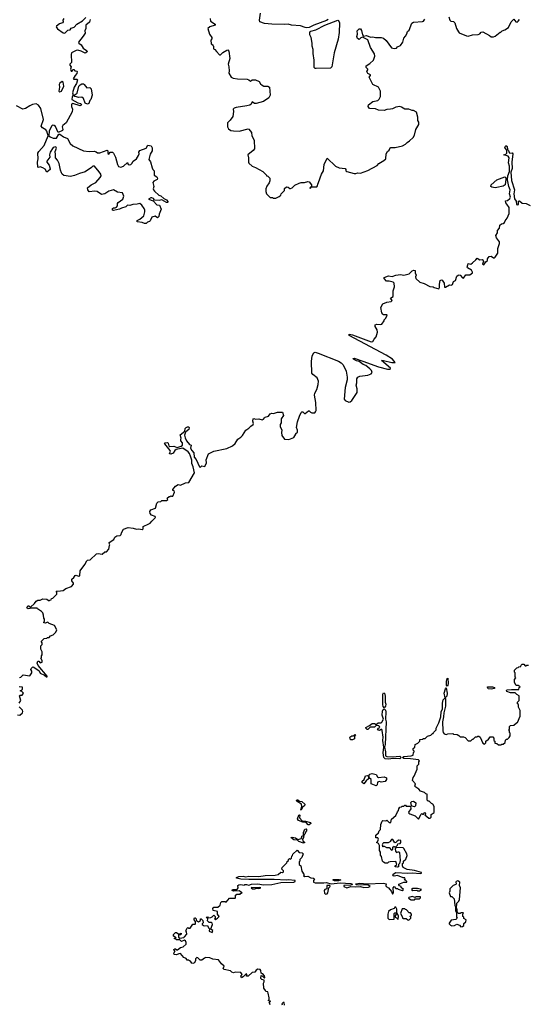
# Model space of a CAD drawing. Extents: x 1980017 to 2252640, y 74400 to 266395.
# Tile 266 of 388: x 2109063 to 2115301, y 206947 to 219032. Entities that reach past the tile are written whole.
import ezdxf

# ---------------------------------------------------------------- set-up
doc = ezdxf.new("R2010")
doc.units = 0

msp = doc.modelspace()

# ---------------------------------------------------------------- linework, layer by layer
at = {"layer": '0CON20XD'}
for points in [[(2112846, 219034), (2112828, 219022), (2112670, 218965), (2112615, 218938), (2112586, 218934), (2112563, 218935), (2112507, 218957), (2112395, 218965), (2112355, 218977), (2112315, 218972), (2112155, 218975), (2112065, 218987), (2112008, 219005), (2112003, 219025), (2112015, 219112)], [(2109603, 219047), (2109592, 219025), (2109597, 219005), (2109586, 218994), (2109549, 218981), (2109515, 218952), (2109510, 218945), (2109525, 218918), (2109595, 218870), (2109615, 218868), (2109655, 218902), (2109682, 218908), (2109695, 218928), (2109731, 218939), (2109763, 218977), (2109835, 219018), (2109873, 219057)], [(2109928, 219035), (2109917, 219003), (2109872, 218965), (2109874, 218925), (2109862, 218895), (2109864, 218865), (2109842, 218828), (2109784, 218755), (2109788, 218745), (2109815, 218723), (2109841, 218681), (2109884, 218654)], [(2111398, 219045), (2111402, 219015), (2111462, 218975), (2111460, 218965), (2111395, 218943), (2111372, 218925), (2111392, 218855), (2111420, 218815), (2111418, 218795), (2111408, 218782), (2111410, 218735), (2111430, 218725), (2111430, 218715), (2111440, 218705), (2111440, 218675), (2111458, 218668), (2111475, 218640), (2111515, 218602), (2111525, 218600), (2111555, 218630), (2111605, 218658), (2111615, 218660), (2111627, 218647), (2111640, 218555), (2111620, 218485), (2111630, 218455), (2111632, 218405), (2111628, 218375), (2111658, 218325), (2111680, 218315), (2111735, 218308), (2111852, 218302), (2111874, 218295), (2111895, 218278), (2111915, 218294), (2111955, 218293), (2112002, 218275), (2112018, 218245), (2112035, 218228), (2112057, 218217), (2112105, 218218), (2112128, 218205), (2112133, 218107), (2112119, 218071), (2112054, 218026), (2111965, 218002), (2111943, 218003), (2111915, 218022), (2111901, 217995), (2111885, 217984), (2111847, 217973), (2111716, 217954), (2111692, 217945), (2111683, 217935), (2111687, 217907), (2111678, 217845), (2111645, 217800), (2111610, 217765), (2111612, 217715), (2111624, 217694), (2111653, 217673), (2111685, 217668), (2111756, 217664), (2111865, 217692), (2111875, 217688), (2111906, 217646), (2111912, 217605), (2111938, 217555), (2111943, 217445), (2111928, 217425), (2111862, 217375), (2111870, 217335), (2111870, 217285), (2111875, 217270), (2111913, 217233), (2111955, 217218), (2112045, 217170), (2112090, 217125), (2112090, 217115), (2112105, 217110), (2112130, 217085), (2112130, 217055), (2112122, 217028), (2112093, 216987), (2112080, 216955), (2112080, 216925), (2112090, 216895), (2112135, 216850), (2112165, 216850), (2112175, 216840), (2112205, 216840), (2112247, 216863), (2112265, 216880), (2112270, 216895), (2112310, 216935), (2112312, 216958), (2112335, 216980), (2112357, 216977), (2112375, 216960), (2112385, 216960), (2112405, 216970), (2112438, 217002), (2112490, 217025), (2112515, 217032), (2112555, 217032), (2112595, 217047), (2112615, 217040), (2112640, 217005), (2112640, 216980), (2112622, 216968), (2112625, 216960), (2112640, 216980), (2112708, 216982), (2112717, 216993), (2112718, 217015), (2112726, 217034), (2112764, 217136), (2112790, 217175), (2112798, 217255), (2112835, 217332), (2112936, 217236), (2112980, 217215), (2113056, 217206), (2113062, 217195), (2113062, 217175), (2113075, 217168), (2113165, 217143), (2113185, 217143), (2113207, 217153), (2113245, 217148), (2113335, 217179), (2113446, 217244), (2113468, 217265), (2113528, 217302), (2113554, 217326), (2113558, 217385), (2113574, 217416), (2113595, 217430), (2113605, 217458), (2113615, 217462), (2113668, 217462), (2113760, 217485), (2113796, 217504), (2113814, 217526), (2113846, 217544), (2113888, 217585), (2113907, 217615), (2113922, 217685), (2113958, 217745), (2113958, 217775), (2113948, 217795), (2113948, 217835), (2113930, 217895), (2113895, 217918), (2113875, 217918), (2113835, 217932), (2113785, 217932), (2113745, 217960), (2113725, 217966), (2113675, 217959), (2113635, 217936), (2113612, 217932), (2113565, 217929), (2113535, 217919), (2113465, 217921), (2113425, 217939), (2113355, 217940), (2113338, 217968), (2113342, 217985), (2113395, 218026), (2113455, 218040), (2113472, 218055), (2113489, 218091), (2113490, 218155), (2113462, 218202), (2113396, 218236), (2113350, 218325), (2113366, 218345), (2113366, 218355), (2113333, 218373), (2113319, 218395), (2113332, 218415), (2113332, 218425), (2113312, 218445), (2113313, 218465), (2113357, 218493), (2113403, 218535), (2113420, 218585), (2113415, 218612), (2113365, 218692), (2113334, 218784), (2113268, 218818), (2113249, 218811), (2113225, 218790), (2113205, 218802), (2113198, 218825), (2113206, 218856), (2113203, 218895), (2113225, 218920), (2113245, 218918), (2113255, 218900), (2113266, 218846), (2113278, 218828), (2113315, 218838), (2113365, 218819), (2113395, 218822), (2113425, 218814), (2113450, 218815), (2113495, 218814), (2113524, 218804), (2113556, 218775), (2113625, 218688), (2113655, 218680), (2113686, 218684), (2113695, 218698), (2113733, 218717), (2113762, 218755), (2113773, 218807), (2113795, 218830), (2113812, 218858), (2113818, 218885), (2113838, 218905), (2113871, 218989), (2113895, 219001), (2114005, 219008), (2114016, 219014), (2114033, 219037)], [(2112701, 218431), (2112685, 218434), (2112676, 218445), (2112675, 218535), (2112662, 218615), (2112664, 218665), (2112652, 218705), (2112652, 218742), (2112639, 218815), (2112623, 218845), (2112620, 218875), (2112625, 218888), (2112635, 218892), (2112695, 218908), (2112804, 218966), (2112965, 219026), (2112975, 219024), (2112984, 218995), (2112981, 218875), (2112968, 218792), (2112921, 218625), (2112892, 218455), (2112875, 218435), (2112701, 218431)], [(2114328, 219065), (2114340, 219025), (2114353, 219013), (2114385, 219010), (2114402, 218995), (2114422, 218925), (2114444, 218884), (2114455, 218872), (2114545, 218832), (2114565, 218830), (2114615, 218848), (2114685, 218850), (2114705, 218860), (2114725, 218880), (2114745, 218882), (2114827, 218837), (2114845, 218820), (2114875, 218820), (2114895, 218830), (2114955, 218880), (2114965, 218880), (2114980, 218895), (2115012, 218908), (2115060, 218935), (2115090, 219005), (2115125, 219040), (2115150, 219005), (2115165, 219003), (2115178, 219012), (2115192, 219035)], [(2109884, 218654), (2109890, 218645), (2109888, 218632), (2109865, 218619), (2109816, 218646), (2109775, 218656), (2109755, 218653), (2109700, 218625), (2109694, 218605), (2109697, 218505), (2109677, 218485), (2109677, 218475), (2109692, 218455), (2109687, 218425), (2109695, 218402), (2109708, 218402), (2109715, 218420), (2109725, 218420), (2109740, 218405), (2109762, 218402), (2109768, 218395), (2109765, 218372), (2109742, 218348), (2109718, 218305), (2109725, 218300), (2109763, 218303), (2109770, 218295), (2109760, 218250), (2109731, 218205), (2109712, 218135), (2109720, 218105), (2109706, 218085), (2109703, 218053), (2109775, 218011), (2109812, 218002), (2109819, 217985), (2109804, 217974), (2109715, 218002), (2109700, 217995), (2109698, 217968), (2109712, 217935), (2109707, 217903), (2109633, 217767), (2109592, 217735), (2109582, 217715), (2109590, 217685), (2109587, 217673), (2109535, 217648), (2109500, 217720), (2109485, 217733), (2109465, 217736), (2109453, 217726), (2109423, 217665), (2109421, 217605), (2109436, 217594), (2109475, 217576), (2109515, 217578), (2109542, 217628), (2109555, 217628), (2109598, 217595), (2109650, 217575), (2109682, 217512), (2109713, 217485), (2109845, 217423), (2109915, 217416), (2109975, 217420), (2110002, 217412), (2110018, 217398), (2110045, 217398), (2110135, 217430), (2110142, 217422), (2110145, 217390), (2110155, 217382), (2110173, 217407), (2110200, 217405), (2110212, 217395), (2110238, 217345), (2110262, 217255), (2110275, 217230), (2110305, 217220), (2110336, 217234), (2110385, 217280), (2110394, 217254), (2110415, 217250), (2110427, 217255), (2110439, 217265), (2110454, 217295), (2110494, 217326), (2110521, 217365), (2110528, 217385), (2110524, 217406), (2110535, 217427), (2110614, 217456), (2110635, 217490), (2110675, 217482), (2110688, 217458), (2110686, 217424), (2110665, 217380), (2110648, 217315), (2110667, 217287), (2110688, 217212), (2110694, 217195), (2110714, 217175), (2110714, 217124), (2110745, 217102), (2110752, 217085), (2110749, 217071), (2110709, 217051), (2110695, 217035), (2110710, 216985), (2110701, 216955), (2110703, 216943), (2110715, 216926), (2110770, 216880), (2110795, 216869), (2110829, 216839), (2110865, 216822), (2110882, 216795), (2110875, 216788), (2110865, 216790), (2110805, 216820), (2110775, 216812), (2110718, 216818), (2110705, 216837), (2110685, 216847), (2110670, 216845), (2110642, 216828), (2110698, 216808), (2110745, 216760), (2110777, 216757), (2110797, 216705), (2110773, 216647), (2110768, 216615), (2110755, 216602), (2110725, 216620), (2110685, 216610), (2110665, 216563), (2110655, 216553), (2110632, 216548), (2110615, 216530), (2110595, 216530), (2110565, 216542), (2110505, 216552), (2110505, 216568), (2110538, 216582), (2110584, 216625), (2110597, 216675), (2110597, 216695), (2110588, 216715), (2110561, 216755), (2110535, 216777), (2110502, 216768), (2110452, 216765), (2110415, 216752), (2110385, 216757), (2110365, 216735), (2110310, 216720), (2110285, 216706), (2110215, 216688), (2110202, 216695), (2110201, 216715), (2110215, 216723), (2110235, 216721), (2110249, 216731), (2110261, 216749), (2110264, 216775), (2110272, 216788), (2110329, 216831), (2110340, 216865), (2110323, 216905), (2110264, 216914), (2110215, 216944), (2110155, 216926), (2110105, 216894), (2110065, 216887), (2110014, 216924), (2109985, 216929), (2109915, 216920), (2109897, 216945), (2109895, 216970), (2109940, 217005), (2109997, 217033), (2110051, 217095), (2110060, 217115), (2110056, 217135), (2110039, 217165), (2109980, 217235), (2109960, 217235), (2109945, 217218), (2109865, 217166), (2109795, 217146), (2109735, 217119), (2109685, 217106), (2109605, 217118), (2109584, 217134), (2109575, 217152), (2109562, 217185), (2109546, 217265), (2109525, 217308), (2109502, 217335), (2109502, 217378), (2109498, 217415), (2109516, 217455), (2109505, 217472), (2109474, 217465), (2109435, 217407), (2109429, 217375), (2109434, 217345), (2109396, 217295), (2109396, 217285), (2109424, 217245), (2109438, 217202), (2109435, 217193), (2109395, 217162), (2109376, 217196), (2109345, 217214), (2109315, 217227), (2109295, 217218), (2109285, 217220), (2109281, 217285), (2109291, 217325), (2109286, 217395), (2109297, 217415), (2109364, 217486), (2109411, 217605), (2109395, 217665), (2109385, 217682), (2109344, 217704), (2109326, 217725), (2109353, 217805), (2109322, 217942), (2109292, 217982), (2109265, 217998), (2109218, 217992), (2109185, 217976), (2109135, 217940), (2109102, 217935), (2109025, 217973)], [(2109555, 218147), (2109575, 218153), (2109606, 218215), (2109597, 218267), (2109585, 218272), (2109555, 218252), (2109546, 218235), (2109551, 218205), (2109544, 218155), (2109555, 218147)], [(2109895, 217994), (2109866, 218006), (2109844, 218064), (2109825, 218082), (2109788, 218078), (2109745, 218090), (2109730, 218105), (2109769, 218131), (2109790, 218215), (2109805, 218234), (2109825, 218244), (2109845, 218243), (2109855, 218237), (2109886, 218196), (2109925, 218200), (2109939, 218185), (2109951, 218105), (2109937, 218053), (2109925, 218040), (2109912, 218005), (2109895, 217994)], [(2113411, 215109), (2113435, 215141), (2113451, 215195), (2113449, 215225), (2113422, 215265), (2113424, 215285), (2113445, 215296), (2113485, 215290), (2113505, 215293), (2113532, 215335), (2113533, 215347), (2113555, 215370), (2113570, 215405), (2113565, 215410), (2113525, 215408), (2113515, 215418), (2113504, 215435), (2113492, 215498), (2113517, 215543), (2113565, 215563), (2113620, 215575), (2113630, 215585), (2113610, 215615), (2113642, 215635), (2113642, 215705), (2113660, 215755), (2113658, 215798), (2113645, 215811), (2113595, 215822), (2113562, 215822), (2113533, 215855), (2113534, 215866), (2113585, 215888), (2113632, 215882), (2113675, 215896), (2113734, 215906), (2113775, 215896), (2113825, 215907), (2113838, 215912), (2113875, 215950), (2113899, 215959), (2113912, 215952), (2113914, 215925), (2113926, 215895), (2113916, 215874), (2113921, 215855), (2113972, 215812), (2114024, 215794), (2114095, 215757), (2114135, 215752), (2114145, 215743), (2114205, 215728), (2114214, 215746), (2114214, 215785), (2114221, 215829), (2114235, 215838), (2114244, 215834), (2114268, 215798), (2114275, 215748), (2114285, 215748), (2114334, 215776), (2114355, 215773), (2114370, 215780), (2114385, 215820), (2114409, 215831), (2114426, 215884), (2114443, 215897), (2114455, 215901), (2114465, 215897), (2114495, 215862), (2114505, 215860), (2114535, 215902), (2114585, 215900), (2114616, 215924), (2114618, 215935), (2114606, 215956), (2114556, 215985), (2114552, 215995), (2114558, 216025), (2114565, 216038), (2114595, 216033), (2114615, 216047), (2114656, 216084), (2114673, 216107), (2114705, 216083), (2114735, 216090), (2114743, 216083), (2114750, 216065), (2114739, 216035), (2114756, 216024), (2114780, 216060), (2114800, 216075), (2114800, 216095), (2114820, 216125), (2114845, 216128), (2114875, 216108), (2114885, 216108), (2114895, 216118), (2114927, 216165), (2114928, 216225), (2114950, 216285), (2114950, 216305), (2114913, 216355), (2114902, 216385), (2114922, 216415), (2114924, 216445), (2114946, 216474), (2114952, 216508), (2114974, 216526), (2114995, 216530), (2115009, 216541), (2115018, 216565), (2115041, 216595), (2115066, 216655), (2115066, 216725), (2115036, 216766), (2115024, 216785), (2115021, 216809), (2115046, 216814), (2115075, 216837), (2115085, 216855), (2115070, 216895), (2115079, 216945), (2115061, 216985), (2115048, 217068), (2115051, 217115), (2115071, 217169), (2115071, 217235), (2115060, 217275), (2115068, 217335), (2115055, 217355), (2115003, 217375), (2115025, 217382), (2115039, 217395), (2115039, 217429), (2115020, 217450), (2115015, 217465), (2115025, 217486), (2115043, 217475), (2115047, 217437), (2115058, 217425), (2115065, 217401), (2115075, 217395), (2115105, 217396), (2115113, 217385), (2115099, 217285), (2115104, 217205), (2115089, 217161), (2115095, 217060), (2115132, 216945), (2115125, 216895), (2115131, 216835), (2115153, 216803), (2115157, 216765), (2115165, 216761), (2115182, 216765), (2115180, 216805), (2115195, 216810), (2115225, 216780), (2115277, 216777), (2115325, 216750)], [(2114895, 216967), (2114855, 216975), (2114841, 216985), (2114844, 217006), (2114914, 217066), (2115015, 217104), (2115024, 217094), (2115026, 217075), (2115016, 217004), (2114991, 216989), (2114915, 216972), (2114895, 216967)], [(2109062, 210958), (2109078, 210962), (2109105, 210990), (2109185, 210980), (2109210, 211015), (2109210, 211035), (2109200, 211055), (2109203, 211067), (2109225, 211088), (2109238, 211085), (2109300, 211040), (2109313, 211013), (2109368, 210988), (2109390, 210965), (2109400, 210965), (2109398, 210975), (2109289, 211105), (2109278, 211135), (2109285, 211160), (2109298, 211158), (2109315, 211140), (2109340, 211145), (2109340, 211165), (2109320, 211195), (2109330, 211205), (2109330, 211225), (2109340, 211235), (2109340, 211275), (2109320, 211305), (2109320, 211345), (2109340, 211365), (2109340, 211385), (2109330, 211395), (2109330, 211405), (2109362, 211438), (2109395, 211440), (2109405, 211450), (2109425, 211450), (2109442, 211468), (2109475, 211480), (2109507, 211513), (2109518, 211545), (2109490, 211595), (2109423, 211623), (2109406, 211636), (2109375, 211624), (2109360, 211630), (2109357, 211635), (2109366, 211655), (2109368, 211675), (2109358, 211688), (2109354, 211724), (2109345, 211750), (2109329, 211769), (2109281, 211801), (2109275, 211810), (2109195, 211810), (2109186, 211804), (2109165, 211802), (2109152, 211812), (2109164, 211836), (2109176, 211836), (2109195, 211820), (2109243, 211867), (2109264, 211896), (2109285, 211908), (2109315, 211908), (2109347, 211923), (2109395, 211920), (2109425, 211900), (2109432, 211908), (2109448, 211912), (2109452, 211928), (2109468, 211932), (2109518, 211982), (2109520, 212005), (2109512, 212018), (2109565, 212020), (2109595, 212028), (2109628, 212052), (2109698, 212075), (2109722, 212105), (2109722, 212115), (2109701, 212145), (2109701, 212165), (2109728, 212185), (2109745, 212210), (2109755, 212213), (2109785, 212201), (2109802, 212205), (2109804, 212266), (2109862, 212345), (2109885, 212390), (2109893, 212397), (2109928, 212402), (2110005, 212477), (2110025, 212480), (2110075, 212470), (2110105, 212500), (2110128, 212502), (2110158, 212535), (2110163, 212577), (2110170, 212585), (2110163, 212593), (2110160, 212615), (2110216, 212654), (2110231, 212679), (2110254, 212696), (2110297, 212703), (2110308, 212712), (2110312, 212735), (2110335, 212780), (2110395, 212798), (2110455, 212793), (2110495, 212780), (2110525, 212783), (2110565, 212774), (2110576, 212785), (2110578, 212812), (2110646, 212846), (2110665, 212852), (2110682, 212878), (2110727, 212923), (2110725, 212936), (2110681, 212951), (2110665, 212970), (2110658, 212995), (2110670, 213015), (2110730, 213035), (2110745, 213100), (2110760, 213115), (2110795, 213120), (2110805, 213130), (2110865, 213130), (2110880, 213145), (2110872, 213158), (2110895, 213180), (2110905, 213180), (2110915, 213190), (2110925, 213182), (2110940, 213185), (2110960, 213235), (2110958, 213248), (2110942, 213252), (2110940, 213265), (2110972, 213305), (2111005, 213327), (2111035, 213318), (2111095, 213348), (2111138, 213352), (2111205, 213470), (2111191, 213545), (2111174, 213585), (2111173, 213625), (2111159, 213675), (2111147, 213707), (2111130, 213730), (2111065, 213774), (2110983, 213757), (2110966, 213744), (2110945, 213711), (2110915, 213698), (2110902, 213705), (2110912, 213735), (2110910, 213745), (2110842, 213825), (2110840, 213835), (2110845, 213840), (2110875, 213842), (2110884, 213834), (2110892, 213802), (2110904, 213794), (2110954, 213796), (2110995, 213782), (2111045, 213799), (2111059, 213811), (2111058, 213838), (2111039, 213865), (2111041, 213881), (2111044, 213895), (2111032, 213935), (2111088, 213982), (2111094, 214015), (2111105, 214026), (2111120, 214035), (2111138, 214035), (2111142, 214025), (2111138, 214002), (2111100, 213975), (2111092, 213958), (2111086, 213934), (2111091, 213901), (2111109, 213865), (2111145, 213818), (2111165, 213810), (2111159, 213775), (2111173, 213743), (2111200, 213715), (2111201, 213661), (2111228, 213635), (2111270, 213545), (2111275, 213540), (2111285, 213542), (2111295, 213558), (2111335, 213550), (2111352, 213595), (2111351, 213629), (2111380, 213705), (2111444, 213736), (2111602, 213768), (2111675, 213803), (2111705, 213832), (2111737, 213885), (2111774, 213906), (2111795, 213928), (2111837, 213995), (2111875, 214019), (2111899, 214045), (2111927, 214063), (2111931, 214075), (2111923, 214105), (2111928, 214132), (2111935, 214136), (2111955, 214128), (2111995, 214133), (2112035, 214121), (2112052, 214128), (2112067, 214145), (2112075, 214153), (2112115, 214167), (2112137, 214193), (2112155, 214202), (2112175, 214200), (2112225, 214214), (2112286, 214216), (2112300, 214175), (2112270, 214135), (2112268, 214085), (2112258, 214065), (2112258, 214038), (2112278, 213995), (2112272, 213965), (2112278, 213928), (2112312, 213882), (2112365, 213878), (2112425, 213902), (2112450, 213945), (2112450, 213955), (2112472, 213968), (2112472, 213992), (2112460, 214025), (2112470, 214095), (2112494, 214166), (2112515, 214210), (2112525, 214220), (2112535, 214220), (2112555, 214200), (2112565, 214200), (2112605, 214230), (2112615, 214230), (2112630, 214215), (2112648, 214208), (2112682, 214208), (2112693, 214217), (2112700, 214235), (2112695, 214335), (2112677, 214425), (2112681, 214449), (2112706, 214495), (2112725, 214554), (2112727, 214595), (2112713, 214635), (2112657, 214677), (2112646, 214695), (2112644, 214835), (2112651, 214905), (2112669, 214945), (2112685, 214951), (2112725, 214939), (2112975, 214839), (2113005, 214821), (2113030, 214795), (2113067, 214717), (2113080, 214645), (2113078, 214612), (2113054, 214516), (2113044, 214374), (2113055, 214357), (2113098, 214338), (2113115, 214342), (2113135, 214360), (2113203, 214455), (2113203, 214503), (2113188, 214545), (2113198, 214575), (2113200, 214625), (2113210, 214645), (2113235, 214658), (2113335, 214671), (2113374, 214686), (2113387, 214703), (2113377, 214725), (2113358, 214745), (2113307, 214787), (2113275, 214801), (2113226, 214836), (2113195, 214843), (2113156, 214865), (2113150, 214875), (2113165, 214877), (2113270, 214840), (2113465, 214773), (2113576, 214744), (2113607, 214743), (2113610, 214755), (2113502, 214848), (2113525, 214849), (2113626, 214824), (2113670, 214825), (2113636, 214865), (2113558, 214915), (2113104, 215155), (2113098, 215165), (2113106, 215174), (2113146, 215165), (2113375, 215079), (2113395, 215083), (2113411, 215109)], [(2113850, 209285), (2113915, 209260), (2113955, 209220), (2113980, 209265), (2113982, 209278), (2113995, 209290), (2114002, 209282), (2114015, 209280), (2114022, 209298), (2114035, 209300), (2114040, 209285), (2114032, 209272), (2114083, 209233), (2114097, 209233), (2114110, 209245), (2114110, 209275), (2114145, 209300), (2114146, 209376), (2114130, 209405), (2114115, 209410), (2114085, 209440), (2114075, 209440), (2114062, 209452), (2114060, 209525), (2114045, 209530), (2114028, 209548), (2113980, 209565), (2113959, 209589), (2113922, 209612), (2113910, 209625), (2113918, 209655), (2113882, 209695), (2113888, 209732), (2113902, 209748), (2113940, 209835), (2113940, 209875), (2113960, 209895), (2113960, 209925), (2113967, 209937), (2113955, 209946), (2113855, 209960), (2113775, 209963), (2113760, 209975), (2113775, 209989), (2113865, 209997), (2113888, 210005), (2113893, 210037), (2113900, 210045), (2113900, 210055), (2113890, 210065), (2113890, 210085), (2113910, 210105), (2113912, 210138), (2113948, 210152), (2113970, 210175), (2113972, 210198), (2114005, 210200), (2114015, 210210), (2114035, 210210), (2114065, 210240), (2114105, 210250), (2114125, 210270), (2114135, 210270), (2114140, 210285), (2114170, 210315), (2114170, 210335), (2114205, 210402), (2114229, 210475), (2114232, 210538), (2114248, 210575), (2114248, 210642), (2114258, 210685), (2114280, 210710), (2114271, 210765), (2114285, 210820), (2114295, 210830), (2114305, 210765), (2114300, 210730), (2114280, 210710), (2114286, 210696), (2114286, 210605), (2114265, 210525), (2114263, 210475), (2114249, 210415), (2114254, 210304), (2114258, 210285), (2114270, 210265), (2114295, 210260), (2114315, 210268), (2114375, 210270), (2114383, 210263), (2114427, 210257), (2114448, 210248), (2114465, 210230), (2114505, 210230), (2114525, 210220), (2114565, 210180), (2114597, 210183), (2114615, 210200), (2114625, 210200), (2114655, 210230), (2114675, 210230), (2114682, 210238), (2114695, 210240), (2114710, 210225), (2114742, 210152), (2114765, 210140), (2114780, 210155), (2114780, 210175), (2114795, 210190), (2114808, 210192), (2114835, 210230), (2114865, 210230), (2114880, 210215), (2114880, 210185), (2114890, 210175), (2114892, 210152), (2114915, 210150), (2114935, 210130), (2114965, 210130), (2114975, 210140), (2114995, 210140), (2115018, 210162), (2115022, 210188), (2115035, 210200), (2115045, 210200), (2115065, 210220), (2115077, 210243), (2115080, 210275), (2115070, 210285), (2115070, 210305), (2115060, 210315), (2115070, 210325), (2115072, 210358), (2115085, 210370), (2115125, 210372), (2115155, 210400), (2115170, 210405), (2115202, 210485), (2115200, 210555), (2115183, 210593), (2115180, 210625), (2115170, 210635), (2115170, 210655), (2115190, 210675), (2115190, 210735), (2115161, 210751), (2115140, 210770), (2115085, 210770), (2115037, 210785), (2115032, 210795), (2115038, 210805), (2115095, 210813), (2115185, 210810), (2115190, 210835), (2115200, 210845), (2115175, 210860), (2115152, 210862), (2115130, 210895), (2115130, 210935), (2115150, 210955), (2115140, 210965), (2115140, 211015), (2115130, 211025), (2115132, 211048), (2115162, 211078), (2115175, 211080), (2115185, 211090), (2115208, 211092), (2115212, 211108), (2115225, 211120), (2115245, 211120), (2115262, 211102), (2115275, 211100), (2115282, 211108), (2115305, 211110)], [(2114305, 210850), (2114296, 210866), (2114297, 210915), (2114305, 210946), (2114315, 210952), (2114318, 210885), (2114315, 210865), (2114305, 210850)], [(2109055, 210642), (2109076, 210675), (2109060, 210735), (2109065, 210740), (2109095, 210740), (2109110, 210765), (2109088, 210788), (2109070, 210795), (2109098, 210812), (2109098, 210838), (2109055, 210842)], [(2113535, 210588), (2113521, 210601), (2113516, 210625), (2113516, 210754), (2113525, 210770), (2113537, 210767), (2113545, 210730), (2113546, 210656), (2113552, 210632), (2113551, 210605), (2113535, 210588)], [(2114845, 210814), (2114809, 210819), (2114799, 210835), (2114802, 210845), (2114864, 210844), (2114886, 210836), (2114887, 210823), (2114845, 210814)], [(2109035, 210501), (2109065, 210496), (2109098, 210525), (2109103, 210543), (2109098, 210558), (2109058, 210598)], [(2113585, 209954), (2113545, 209961), (2113528, 209975), (2113522, 210035), (2113528, 210105), (2113519, 210185), (2113523, 210225), (2113508, 210308), (2113505, 210320), (2113495, 210322), (2113475, 210309), (2113452, 210315), (2113465, 210338), (2113480, 210345), (2113478, 210358), (2113467, 210367), (2113435, 210370), (2113415, 210350), (2113363, 210347), (2113335, 210320), (2113325, 210320), (2113310, 210335), (2113310, 210345), (2113355, 210368), (2113385, 210392), (2113415, 210392), (2113435, 210380), (2113458, 210402), (2113495, 210402), (2113505, 210409), (2113524, 210445), (2113509, 210495), (2113512, 210545), (2113523, 210567), (2113535, 210573), (2113548, 210558), (2113552, 210535), (2113548, 210445), (2113558, 210415), (2113544, 210136), (2113538, 210105), (2113549, 210045), (2113548, 209995), (2113565, 209987), (2113635, 209986), (2113725, 209991), (2113741, 209975), (2113725, 209962), (2113645, 209963), (2113585, 209954)], [(2113122, 210192), (2113113, 210227), (2113135, 210242), (2113158, 210242), (2113175, 210260), (2113180, 210245), (2113170, 210235), (2113168, 210205), (2113145, 210192), (2113122, 210192)], [(2113285, 209652), (2113265, 209668), (2113264, 209685), (2113290, 209705), (2113305, 209752), (2113327, 209757), (2113340, 209745), (2113340, 209715), (2113311, 209689), (2113285, 209652)], [(2113435, 209630), (2113373, 209653), (2113372, 209705), (2113350, 209725), (2113348, 209762), (2113358, 209772), (2113385, 209780), (2113435, 209768), (2113451, 209741), (2113465, 209732), (2113535, 209738), (2113560, 209725), (2113560, 209705), (2113545, 209681), (2113495, 209672), (2113475, 209680), (2113450, 209675), (2113447, 209643), (2113435, 209630)], [(2112515, 209330), (2112510, 209335), (2112522, 209375), (2112519, 209405), (2112465, 209437), (2112459, 209445), (2112463, 209457), (2112475, 209456), (2112495, 209441), (2112525, 209436), (2112561, 209405), (2112556, 209384), (2112533, 209367), (2112515, 209330)], [(2113905, 209372), (2113875, 209380), (2113868, 209388), (2113860, 209425), (2113873, 209437), (2113895, 209440), (2113922, 209422), (2113917, 209383), (2113905, 209372)], [(2112135, 206940), (2112122, 206978), (2112140, 206980), (2112140, 206985), (2112110, 206995), (2112122, 207008), (2112123, 207025), (2112112, 207085), (2112105, 207100), (2112080, 207105), (2112078, 207118), (2112058, 207145), (2112052, 207205), (2112062, 207225), (2112060, 207245), (2112033, 207253), (2112022, 207265), (2112025, 207300), (2112038, 207298), (2112065, 207270), (2112070, 207275), (2112067, 207297), (2112045, 207320), (2112035, 207320), (2112025, 207330), (2112022, 207362), (2112013, 207373), (2111985, 207378), (2111965, 207368), (2111945, 207342), (2111915, 207338), (2111866, 207294), (2111844, 207294), (2111850, 207315), (2111845, 207320), (2111835, 207318), (2111805, 207283), (2111782, 207272), (2111777, 207295), (2111792, 207315), (2111777, 207337), (2111705, 207340), (2111685, 207332), (2111665, 207340), (2111647, 207357), (2111570, 207375), (2111560, 207385), (2111570, 207415), (2111538, 207445), (2111502, 207492), (2111431, 207501), (2111395, 207518), (2111345, 207521), (2111328, 207515), (2111295, 207488), (2111275, 207488), (2111248, 207518), (2111235, 207520), (2111220, 207505), (2111220, 207485), (2111208, 207455), (2111185, 207448), (2111174, 207454), (2111158, 207478), (2111145, 207480), (2111135, 207490), (2111115, 207490), (2111105, 207510), (2111075, 207520), (2111035, 207570), (2111015, 207568), (2110986, 207554), (2110958, 207558), (2110954, 207576), (2110970, 207605), (2110955, 207610), (2110952, 207618), (2110965, 207630), (2110975, 207630), (2110990, 207615), (2111000, 207615), (2111036, 207644), (2111068, 207652), (2111104, 207685), (2111106, 207706), (2111098, 207728), (2111085, 207733), (2111048, 207718), (2111025, 207740), (2110985, 207740), (2110978, 207748), (2110962, 207752), (2110962, 207758), (2110980, 207765), (2110950, 207785), (2110950, 207805), (2110975, 207830), (2110985, 207830), (2111015, 207810), (2111045, 207820), (2111045, 207810), (2111035, 207800), (2111012, 207798), (2111012, 207772), (2111025, 207760), (2111075, 207767), (2111086, 207774), (2111113, 207807), (2111107, 207837), (2111100, 207845), (2111112, 207878), (2111125, 207890), (2111132, 207882), (2111155, 207880), (2111185, 207930), (2111215, 207930), (2111220, 207935), (2111220, 207965), (2111202, 207982), (2111202, 207995), (2111205, 208010), (2111215, 208010), (2111228, 207995), (2111232, 207972), (2111255, 207958), (2111280, 207975), (2111280, 207995), (2111288, 207998), (2111310, 207975), (2111312, 207948), (2111300, 207935), (2111300, 207925), (2111325, 207910), (2111366, 207916), (2111378, 207885), (2111390, 207875), (2111388, 207845), (2111425, 207830), (2111432, 207852), (2111410, 207865), (2111408, 207875), (2111428, 207925), (2111422, 207942), (2111412, 207952), (2111385, 207952), (2111365, 207970), (2111370, 207995), (2111350, 208015), (2111365, 208020), (2111375, 208010), (2111407, 208013), (2111425, 208020), (2111445, 208040), (2111460, 208025), (2111460, 208005), (2111452, 207992), (2111465, 207990), (2111490, 208005), (2111508, 208025), (2111490, 208055), (2111490, 208085), (2111435, 208100), (2111430, 208125), (2111445, 208140), (2111495, 208140), (2111520, 208165), (2111530, 208195), (2111542, 208208), (2111585, 208210), (2111595, 208200), (2111635, 208250), (2111705, 208250), (2111710, 208255), (2111710, 208285), (2111725, 208300), (2111765, 208300), (2111775, 208310), (2111785, 208310), (2111790, 208315), (2111780, 208325), (2111755, 208338), (2111685, 208337), (2111670, 208345), (2111675, 208356), (2111724, 208356), (2111736, 208364), (2111742, 208375), (2111740, 208405), (2111750, 208415), (2111775, 208419), (2111815, 208410), (2111825, 208416), (2111845, 208416), (2111875, 208408), (2111905, 208421), (2111985, 208427), (2112055, 208413), (2112155, 208416), (2112265, 208442), (2112425, 208445), (2112442, 208455), (2112441, 208465), (2112435, 208468), (2112365, 208476), (2112335, 208472), (2112185, 208480), (2111875, 208478), (2111775, 208484), (2111724, 208494), (2111723, 208505), (2111750, 208515), (2111805, 208520), (2111835, 208510), (2111875, 208522), (2111995, 208514), (2112075, 208530), (2112195, 208531), (2112235, 208542), (2112265, 208570), (2112287, 208563), (2112298, 208572), (2112300, 208585), (2112280, 208605), (2112282, 208628), (2112338, 208682), (2112342, 208698), (2112358, 208712), (2112360, 208725), (2112372, 208738), (2112385, 208730), (2112398, 208742), (2112400, 208765), (2112410, 208775), (2112412, 208788), (2112465, 208840), (2112492, 208812), (2112527, 208807), (2112540, 208795), (2112525, 208750), (2112500, 208725), (2112500, 208705), (2112490, 208695), (2112490, 208665), (2112510, 208645), (2112523, 208583), (2112550, 208535), (2112544, 208524), (2112556, 208514), (2112595, 208520), (2112635, 208500), (2112667, 208497), (2112678, 208488), (2112668, 208468), (2112667, 208447), (2112685, 208439), (2112795, 208438), (2112822, 208442), (2112885, 208426), (2112995, 208438), (2113125, 208431), (2113138, 208425), (2113140, 208415), (2113125, 208408), (2113040, 208405), (2113040, 208395), (2113075, 208378), (2113125, 208392), (2113185, 208388), (2113245, 208393), (2113285, 208380), (2113340, 208385), (2113360, 208395), (2113335, 208412), (2113215, 208408), (2113193, 208413), (2113180, 208425), (2113235, 208436), (2113325, 208426), (2113526, 208434), (2113558, 208425), (2113552, 208405), (2113558, 208395), (2113588, 208375), (2113622, 208332), (2113635, 208300), (2113646, 208315), (2113644, 208375), (2113655, 208392), (2113675, 208368), (2113695, 208370), (2113705, 208360), (2113756, 208344), (2113770, 208355), (2113742, 208382), (2113740, 208395), (2113722, 208402), (2113713, 208413), (2113715, 208420), (2113773, 208447), (2113810, 208445), (2113810, 208455), (2113795, 208470), (2113780, 208475), (2113790, 208485), (2113785, 208500), (2113765, 208500), (2113698, 208528), (2113655, 208520), (2113642, 208525), (2113638, 208535), (2113642, 208545), (2113675, 208564), (2113818, 208558), (2113882, 208562), (2113973, 208553), (2113990, 208555), (2113990, 208565), (2113905, 208589), (2113815, 208600), (2113767, 208625), (2113758, 208645), (2113760, 208675), (2113770, 208685), (2113770, 208705), (2113801, 208729), (2113814, 208775), (2113813, 208795), (2113775, 208860), (2113765, 208868), (2113685, 208870), (2113670, 208855), (2113672, 208825), (2113685, 208810), (2113705, 208820), (2113715, 208820), (2113722, 208812), (2113728, 208712), (2113720, 208675), (2113710, 208665), (2113710, 208635), (2113695, 208630), (2113668, 208635), (2113667, 208645), (2113690, 208665), (2113675, 208700), (2113607, 208697), (2113585, 208690), (2113575, 208680), (2113545, 208680), (2113525, 208690), (2113514, 208704), (2113502, 208762), (2113488, 208778), (2113490, 208815), (2113478, 208835), (2113478, 208895), (2113465, 208920), (2113440, 208935), (2113455, 208950), (2113462, 208975), (2113455, 208990), (2113432, 208992), (2113430, 209025), (2113465, 209050), (2113472, 209078), (2113487, 209093), (2113491, 209155), (2113508, 209195), (2113515, 209202), (2113555, 209200), (2113565, 209208), (2113595, 209180), (2113615, 209180), (2113625, 209220), (2113678, 209265), (2113695, 209310), (2113710, 209325), (2113713, 209347), (2113725, 209368), (2113745, 209370), (2113755, 209380), (2113775, 209380), (2113785, 209390), (2113795, 209390), (2113805, 209380), (2113858, 209378), (2113862, 209345), (2113832, 209305), (2113834, 209294), (2113850, 209285)], [(2112601, 209151), (2112578, 209178), (2112535, 209183), (2112484, 209205), (2112472, 209225), (2112485, 209268), (2112495, 209274), (2112499, 209269), (2112496, 209235), (2112528, 209198), (2112567, 209197), (2112629, 209179), (2112634, 209165), (2112615, 209152), (2112601, 209151)], [(2112545, 208924), (2112486, 208945), (2112471, 208961), (2112425, 208967), (2112387, 208995), (2112405, 208999), (2112445, 208989), (2112475, 208968), (2112518, 208982), (2112525, 209009), (2112542, 209018), (2112543, 209055), (2112562, 209095), (2112575, 209102), (2112581, 209095), (2112579, 209075), (2112568, 209062), (2112560, 209035), (2112547, 209023), (2112544, 208995), (2112531, 208975), (2112535, 208955), (2112561, 208935), (2112545, 208924)], [(2113625, 208840), (2113638, 208852), (2113640, 208875), (2113655, 208890), (2113662, 208882), (2113675, 208880), (2113695, 208900), (2113700, 208915), (2113728, 208922), (2113738, 208932), (2113736, 208956), (2113715, 208962), (2113691, 208949), (2113678, 208932), (2113665, 208930), (2113639, 208969), (2113625, 208972), (2113610, 208955), (2113610, 208945), (2113582, 208928), (2113525, 208930), (2113515, 208920), (2113510, 208905), (2113515, 208880), (2113522, 208888), (2113535, 208890), (2113563, 208873), (2113595, 208872), (2113625, 208840)], [(2112975, 208464), (2112925, 208464), (2112902, 208475), (2112915, 208481), (2112981, 208481), (2113000, 208475), (2112975, 208464)], [(2114475, 207900), (2114495, 207902), (2114510, 207915), (2114512, 207938), (2114535, 207960), (2114538, 207985), (2114512, 208002), (2114510, 208015), (2114500, 208025), (2114500, 208055), (2114508, 208068), (2114475, 208070), (2114465, 208060), (2114442, 208062), (2114430, 208085), (2114430, 208115), (2114420, 208125), (2114423, 208187), (2114450, 208215), (2114458, 208235), (2114469, 208375), (2114456, 208406), (2114462, 208445), (2114435, 208464), (2114418, 208455), (2114414, 208445), (2114418, 208425), (2114412, 208418), (2114378, 208405), (2114340, 208365), (2114340, 208335), (2114330, 208315), (2114345, 208270), (2114365, 208270), (2114392, 208242), (2114400, 208165), (2114410, 208145), (2114410, 208095), (2114420, 208075), (2114420, 208015), (2114430, 208005), (2114412, 207988), (2114355, 207978), (2114330, 207945), (2114330, 207935), (2114348, 207918), (2114365, 207912), (2114397, 207913), (2114425, 207932), (2114457, 207917), (2114475, 207900)], [(2111945, 208363), (2111958, 208372), (2111995, 208368), (2112020, 208375), (2112005, 208382), (2111965, 208378), (2111908, 208382), (2111900, 208375), (2111920, 208365), (2111945, 208363)], [(2112815, 208301), (2112835, 208303), (2112842, 208315), (2112853, 208377), (2112870, 208395), (2112867, 208407), (2112830, 208405), (2112830, 208365), (2112805, 208358), (2112798, 208345), (2112800, 208310), (2112815, 208301)], [(2113965, 208342), (2113990, 208355), (2113943, 208367), (2113885, 208368), (2113870, 208355), (2113885, 208343), (2113935, 208350), (2113945, 208342), (2113965, 208342)], [(2113905, 208230), (2113915, 208240), (2113967, 208243), (2113980, 208255), (2113980, 208265), (2113925, 208268), (2113915, 208260), (2113875, 208270), (2113835, 208260), (2113832, 208252), (2113865, 208230), (2113905, 208230)], [(2113705, 207990), (2113708, 208035), (2113688, 208068), (2113690, 208115), (2113675, 208140), (2113665, 208140), (2113655, 208122), (2113610, 208105), (2113588, 208085), (2113578, 208055), (2113580, 208005), (2113595, 207990), (2113658, 207992), (2113658, 208062), (2113665, 208070), (2113675, 208070), (2113680, 208055), (2113670, 208035), (2113670, 208015), (2113685, 208010), (2113705, 207990)], [(2113835, 207980), (2113860, 208005), (2113860, 208015), (2113850, 208025), (2113868, 208042), (2113870, 208055), (2113855, 208070), (2113842, 208072), (2113808, 208108), (2113795, 208110), (2113785, 208120), (2113755, 208120), (2113733, 208063), (2113760, 208015), (2113760, 208005), (2113765, 208000), (2113805, 208000), (2113822, 207982), (2113835, 207980)], [(2112310, 206935), (2112305, 206968), (2112295, 206970), (2112280, 206955), (2112282, 206942)]]:
    msp.add_lwpolyline(points, dxfattribs=at)

doc.saveas('drawing.dxf')
